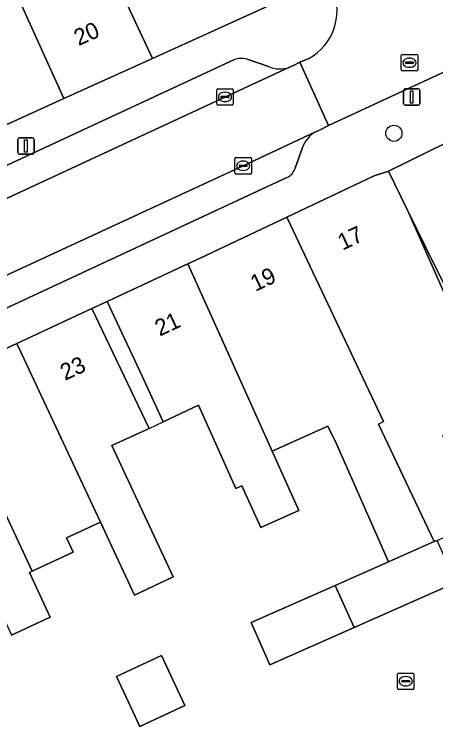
# Model space of a CAD drawing. Extents: x 160377 to 161131, y 383938 to 384853.
# Drawn here: x 161003.01 to 161028.51, y 384294.37 to 384337.75 of the extents above; entities that cross this region are included whole.
import ezdxf

# ---------------------------------------------------------------- set-up
doc = ezdxf.new("R2010")
doc.units = 0
for name, color, linetype in [('IMGEO_Boom', 7, 'Continuous'), ('IMGEO_Erf', 7, 'Continuous'), ('IMGEO_Kolk', 7, 'Continuous'), ('IMGEO_Lichtmast', 7, 'Continuous'), ('IMGEO_Pand', 7, 'Continuous'), ('IMGEO_Pand_nummerreeks', 7, 'Continuous'), ('IMGEO_Pand_overbouw', 7, 'Continuous'), ('IMGEO_Parkeervlak_open', 7, 'Continuous'), ('IMGEO_Rijbaan_lokaal_open', 7, 'Continuous'), ('IMGEO_Rioolput', 7, 'Continuous'), ('IMGEO_Voetpad_open', 7, 'Continuous')]:
    doc.layers.add(name, color=color, linetype=linetype)

msp = doc.modelspace()

# ---------------------------------------------------------------- linework, layer by layer
at = {"layer": 'IMGEO_Boom'}
msp.add_circle((161025.983, 384330.544), 0.489, dxfattribs=at)
at = {"layer": 'IMGEO_Erf'}
for points in [[(161030.319, 384318.775), (161027.863, 384323.756), (161026.815, 384325.881), (161032.212, 384313.667)], [(161029.741, 384303.335), (161023.587, 384300.616), (161018.483, 384298.361), (161017.337, 384300.917), (161022.436, 384303.17), (161025.657, 384304.593), (161022.503, 384311.731), (161021.994, 384312.807), (161018.621, 384311.289), (161020.235, 384307.701), (161017.928, 384306.663), (161016.785, 384309.202), (161016.423, 384309.039), (161014.158, 384314.074), (161012.027, 384313.08), (161010.74, 384315.832), (161008.625, 384320.362), (161007.708, 384319.933), (161009.858, 384315.42), (161011.165, 384312.677), (161008.917, 384311.628), (161012.629, 384303.679), (161010.287, 384302.585), (161008.227, 384306.998), (161006.178, 384306.041), (161006.579, 384305.183), (161004.087, 384304.019), (161003.922, 384303.942), (161005.184, 384301.241), (161002.849, 384300.149)]]:
    msp.add_lwpolyline(points, dxfattribs=at)
msp.add_lwpolyline([(161013.325, 384295.888), (161010.609, 384294.62), (161009.196, 384297.647), (161011.911, 384298.915)], close=True, dxfattribs=at)
at = {"layer": 'IMGEO_Kolk'}
for p, q in [((161015.258, 384332.318), (161015.258, 384333.17)), ((161015.333, 384333.244), (161016.185, 384333.244)), ((161015.746, 384333.024), (161015.771, 384333.024)), ((161016.259, 384333.17), (161016.259, 384332.318)), ((161015.517, 384332.738), (161015.517, 384332.75)), ((161015.955, 384332.701), (161015.557, 384332.701)), ((161015.56, 384332.787), (161015.958, 384332.787)), ((161016.001, 384332.75), (161016.001, 384332.738)), ((161016.185, 384332.244), (161015.333, 384332.244)), ((161015.769, 384332.464), (161015.744, 384332.464)), ((161016.358, 384328.15), (161016.358, 384329.002)), ((161016.433, 384329.076), (161017.285, 384329.076)), ((161016.846, 384328.856), (161016.871, 384328.856)), ((161017.359, 384329.002), (161017.359, 384328.15)), ((161016.617, 384328.57), (161016.617, 384328.582)), ((161017.055, 384328.533), (161016.657, 384328.533)), ((161016.66, 384328.619), (161017.058, 384328.619)), ((161016.869, 384328.296), (161016.844, 384328.296)), ((161017.101, 384328.582), (161017.101, 384328.57)), ((161017.285, 384328.076), (161016.433, 384328.076)), ((161026.198, 384296.935), (161026.198, 384297.787)), ((161026.273, 384297.861), (161027.125, 384297.861)), ((161026.686, 384297.641), (161026.711, 384297.641)), ((161027.199, 384297.787), (161027.199, 384296.935)), ((161026.457, 384297.355), (161026.457, 384297.367)), ((161026.895, 384297.318), (161026.497, 384297.318)), ((161026.5, 384297.404), (161026.898, 384297.404)), ((161026.709, 384297.081), (161026.684, 384297.081)), ((161026.941, 384297.367), (161026.941, 384297.355)), ((161027.125, 384296.861), (161026.273, 384296.861))]:
    msp.add_line(p, q, dxfattribs=at)
for points in [[(161015.258, 384332.318), (161015.258, 384333.17)], [(161015.333, 384333.244), (161016.185, 384333.244)], [(161016.259, 384333.17), (161016.259, 384332.318)], [(161016.185, 384332.244), (161015.333, 384332.244)], [(161016.358, 384328.15), (161016.358, 384329.002)], [(161016.433, 384329.076), (161017.285, 384329.076)], [(161017.359, 384329.002), (161017.359, 384328.15)], [(161017.285, 384328.076), (161016.433, 384328.076)], [(161026.198, 384296.935), (161026.198, 384297.787)], [(161026.273, 384297.861), (161027.125, 384297.861)], [(161027.199, 384297.787), (161027.199, 384296.935)], [(161027.125, 384296.861), (161026.273, 384296.861)]]:
    msp.add_lwpolyline(points, dxfattribs=at)
for centre, radius, start, end in [((161015.335, 384333.168), 0.0765, 91.552, 178.448), ((161015.335, 384333.168), 0.0765, 91.552, 178.448), ((161016.183, 384333.168), 0.0765, 1.552, 88.448), ((161016.183, 384333.168), 0.0765, 1.552, 88.448), ((161015.557, 384332.747), 0.0403, 85.8775, 175.7526), ((161015.554, 384332.737), 0.0366, 178.938, 274.7102), ((161015.958, 384332.744), 0.043, 264.8664, 352.4533), ((161015.962, 384332.749), 0.0386, 1.7309, 96.639), ((161015.335, 384332.32), 0.0765, 181.552, 268.448), ((161015.335, 384332.32), 0.0765, 181.552, 268.448), ((161016.183, 384332.32), 0.0765, 271.552, 358.448), ((161016.183, 384332.32), 0.0765, 271.552, 358.448), ((161016.435, 384329), 0.0765, 91.552, 178.448), ((161016.435, 384329), 0.0765, 91.552, 178.448), ((161017.283, 384329), 0.0765, 1.552, 88.448), ((161017.283, 384329), 0.0765, 1.552, 88.448), ((161016.657, 384328.579), 0.0403, 85.8775, 175.7526), ((161016.654, 384328.569), 0.0366, 178.938, 274.7102), ((161017.058, 384328.576), 0.043, 264.8664, 352.4533), ((161017.062, 384328.581), 0.0386, 1.7309, 96.639), ((161016.435, 384328.152), 0.0765, 181.552, 268.448), ((161016.435, 384328.152), 0.0765, 181.552, 268.448), ((161017.283, 384328.152), 0.0765, 271.552, 358.448), ((161017.283, 384328.152), 0.0765, 271.552, 358.448), ((161026.275, 384297.785), 0.0765, 91.552, 178.448), ((161026.275, 384297.785), 0.0765, 91.552, 178.448), ((161027.123, 384297.785), 0.0765, 1.552, 88.448), ((161027.123, 384297.785), 0.0765, 1.552, 88.448), ((161026.497, 384297.364), 0.0403, 85.8775, 175.7526), ((161026.494, 384297.354), 0.0366, 178.938, 274.7102), ((161026.898, 384297.361), 0.043, 264.8664, 352.4533), ((161026.902, 384297.366), 0.0386, 1.7309, 96.639), ((161026.275, 384296.937), 0.0765, 181.552, 268.448), ((161026.275, 384296.937), 0.0765, 181.552, 268.448), ((161027.123, 384296.937), 0.0765, 271.552, 358.448), ((161027.123, 384296.937), 0.0765, 271.552, 358.448)]:
    msp.add_arc(centre, radius, start, end, dxfattribs=at)
for centre, major_axis, ratio, start_param, end_param in [((161015.745, 384332.744), (-0.387, 0.002), 0.722429, 4.712389, 7.853982), ((161015.77, 384332.744), (-0.39, 0.002), 0.717154, 1.570796, 4.712389), ((161016.845, 384328.576), (-0.387, 0.002), 0.722429, 4.712389, 7.853982), ((161016.87, 384328.576), (-0.39, 0.002), 0.717154, 1.570796, 4.712389), ((161026.685, 384297.361), (-0.387, 0.002), 0.722429, 4.712389, 7.853982), ((161026.71, 384297.361), (-0.39, 0.002), 0.717154, 1.570796, 4.712389)]:
    msp.add_ellipse(centre, major_axis=major_axis, ratio=ratio, start_param=start_param, end_param=end_param, dxfattribs=at)
at = {"layer": 'IMGEO_Lichtmast'}
for p, q in [((161026.568, 384332.337), (161026.568, 384333.137)), ((161026.568, 384333.137), (161026.568, 384332.337)), ((161026.668, 384333.237), (161027.458, 384333.237)), ((161027.458, 384333.237), (161026.668, 384333.237)), ((161027.558, 384333.137), (161027.558, 384332.337)), ((161027.558, 384332.337), (161027.558, 384333.137)), ((161027.458, 384332.237), (161026.668, 384332.237)), ((161026.668, 384332.237), (161027.458, 384332.237)), ((161003.216, 384329.373), (161003.216, 384330.173)), ((161003.216, 384330.173), (161003.216, 384329.373)), ((161003.316, 384330.273), (161004.106, 384330.273)), ((161004.106, 384330.273), (161003.316, 384330.273)), ((161004.206, 384330.173), (161004.206, 384329.373)), ((161004.206, 384329.373), (161004.206, 384330.173)), ((161004.106, 384329.273), (161003.316, 384329.273)), ((161003.316, 384329.273), (161004.106, 384329.273))]:
    msp.add_line(p, q, dxfattribs=at)
for points in [[(161026.988, 384333.112), (161027.138, 384333.112), (161027.138, 384332.362), (161026.988, 384332.362), (161026.988, 384333.112)], [(161003.636, 384330.148), (161003.786, 384330.148), (161003.786, 384329.398), (161003.636, 384329.398), (161003.636, 384330.148)]]:
    msp.add_lwpolyline(points, dxfattribs=at)
for centre, start, end in [((161026.668, 384333.137), 90, 180), ((161026.668, 384333.137), 90, 180), ((161027.458, 384333.137), 0, 90), ((161027.458, 384333.137), 360, 90), ((161026.668, 384332.337), 180, 270), ((161026.668, 384332.337), 180, 270), ((161027.458, 384332.337), 270, 0), ((161027.458, 384332.337), 270, 0), ((161003.316, 384330.173), 90, 180), ((161003.316, 384330.173), 90, 180), ((161004.106, 384330.173), 0, 90), ((161004.106, 384330.173), 360, 90), ((161003.316, 384329.373), 180, 270), ((161003.316, 384329.373), 180, 270), ((161004.106, 384329.373), 270, 0), ((161004.106, 384329.373), 270, 0)]:
    msp.add_arc(centre, 0.1, start, end, dxfattribs=at)
at = {"layer": 'IMGEO_Pand'}
for points in [[(161006.398, 384346.533), (161006.783, 384345.681), (161006.528, 384345.565), (161007.931, 384342.464), (161011.366, 384335.071), (161018.845, 384338.454), (161019.116, 384339.172), (161019.273, 384339.587), (161016.719, 384345.232), (161012.864, 384343.487), (161010.611, 384348.466)], [(161007.931, 384342.464), (161006.528, 384345.565), (161006.783, 384345.681), (161006.398, 384346.533), (161006.269, 384346.475), (161005.885, 384347.323), (161003.142, 384346.082), (161002.735, 384346.983), (161000.053, 384345.77), (161001.321, 384342.968), (161006.005, 384332.645), (161011.366, 384335.071)], [(161001.321, 384342.968), (161000, 384342.37), (160998.567, 384341.722), (160998.982, 384340.804), (160997.141, 384339.971), (160998.067, 384337.926), (160997.349, 384337.601), (160998.62, 384334.792), (161000, 384331.74), (161000.68, 384330.236), (161006.005, 384332.645)], [(161033.698, 384326.633), (161031.487, 384331.117), (161025.652, 384328.24), (161026.815, 384325.881), (161027.863, 384323.756), (161030.319, 384318.775), (161035.894, 384321.525), (161036.085, 384324.435), (161035.037, 384323.918)], [(161026.815, 384325.881), (161025.652, 384328.24), (161024.781, 384327.963), (161019.5, 384325.464), (161025.362, 384313.084), (161025.056, 384312.939), (161028.428, 384305.817), (161028.593, 384305.89), (161029.914, 384306.473), (161031.228, 384307.055), (161031.223, 384307.065), (161028.944, 384312.223), (161032.212, 384313.667)], [(161019.5, 384325.464), (161014.222, 384322.967), (161013.511, 384322.645), (161015.563, 384318.086), (161016.821, 384315.291), (161017.368, 384314.074), (161018.621, 384311.289), (161021.994, 384312.807), (161022.503, 384311.731), (161025.657, 384304.593), (161028.428, 384305.817), (161025.056, 384312.939), (161025.362, 384313.084)], [(161017.368, 384314.074), (161016.821, 384315.291), (161015.563, 384318.086), (161013.511, 384322.645), (161008.625, 384320.362), (161010.74, 384315.832), (161012.027, 384313.08), (161014.158, 384314.074), (161016.423, 384309.039), (161016.785, 384309.202), (161017.928, 384306.663), (161020.235, 384307.701), (161018.621, 384311.289)], [(161007.708, 384319.933), (161003.172, 384317.814), (161006.575, 384310.536), (161008.227, 384306.998), (161010.287, 384302.585), (161012.629, 384303.679), (161008.917, 384311.628), (161011.165, 384312.677), (161009.858, 384315.42)], [(160998.632, 384315.693), (161000, 384312.766), (161001.736, 384309.05), (161004.087, 384304.019), (161006.579, 384305.183), (161006.178, 384306.041), (161008.227, 384306.998), (161006.575, 384310.536), (161003.172, 384317.814), (161000, 384316.332)], [(160998.632, 384315.693), (160994.093, 384313.573), (160997.196, 384306.932), (160999.236, 384307.884), (161001.542, 384302.948), (161001.587, 384302.851), (161002.849, 384300.149), (161005.184, 384301.241), (161003.922, 384303.942), (161004.087, 384304.019), (161001.736, 384309.05), (161000, 384312.766)], [(161029.741, 384303.335), (161028.593, 384305.89), (161028.428, 384305.817), (161025.657, 384304.593), (161022.436, 384303.17), (161023.587, 384300.616)], [(161023.587, 384300.616), (161022.436, 384303.17), (161017.337, 384300.917), (161018.483, 384298.361)], [(161009.196, 384297.647), (161010.609, 384294.62), (161013.325, 384295.888), (161011.911, 384298.915)]]:
    msp.add_lwpolyline(points, close=True, dxfattribs=at)
at = {"layer": 'IMGEO_Pand_overbouw'}
msp.add_lwpolyline([(161008.625, 384320.362), (161007.708, 384319.933), (161009.858, 384315.42), (161011.165, 384312.677), (161012.027, 384313.08), (161010.74, 384315.832)], close=True, dxfattribs=at)
at = {"layer": 'IMGEO_Parkeervlak_open'}
for points in [[(161016.339, 384335.006), (161000, 384327.417), (160998.532, 384326.735)], [(161018.384, 384334.59), (161017.1, 384335.028)], [(160996.575, 384323.827), (160997.97, 384324.491), (161000, 384325.431), (161019.659, 384334.539)], [(161021.201, 384330.613), (161016.858, 384328.577), (161000, 384320.783), (160999.805, 384320.693), (160982.125, 384312.545), (160962.657, 384303.421), (160944.731, 384295.078), (160938.42, 384292.1), (160934.073, 384290.066), (160924.226, 384285.455), (160909.9, 384278.778), (160893.88, 384271.334), (160891.151, 384270.07)], [(161019.998, 384328.423), (161020.447, 384329.692)], [(160894.523, 384269.636), (160934.837, 384288.458), (161000, 384318.788), (161019.512, 384327.87)]]:
    msp.add_lwpolyline(points, dxfattribs=at)
for centre, radius, start, end in [((161016.754, 384333.819), 1.257, 74.0296, 109.2823), ((161019.083, 384336.107), 1.671, 245.2594, 290.1594), ((161022.139, 384329.076), 1.8, 121.3902, 159.9971), ((161019.158, 384328.671), 0.876, 293.829, 343.5502)]:
    msp.add_arc(centre, radius, start, end, dxfattribs=at)
at = {"layer": 'IMGEO_Rijbaan_lokaal_open'}
for points in [[(161020.829, 384335.073), (161020.296, 384334.846), (161022.032, 384331.013), (161034.607, 384336.847), (161032.896, 384340.691)], [(160962.657, 384303.421), (160982.125, 384312.545), (160999.805, 384320.693), (161000, 384320.783), (161016.858, 384328.577), (161021.201, 384330.613), (161021.555, 384330.779), (161022.032, 384331.013), (161020.296, 384334.846), (161019.906, 384334.653), (161019.659, 384334.539), (161000, 384325.431), (160997.97, 384324.491), (160996.575, 384323.827), (160996.397, 384323.743), (160989.701, 384320.662), (160988.065, 384319.87), (160981.363, 384316.827), (160975.614, 384314.162)]]:
    msp.add_lwpolyline(points, dxfattribs=at)
msp.add_arc((161019.275, 384337.945), 3.265, 298.415, 22.265, dxfattribs=at)
at = {"layer": 'IMGEO_Rioolput'}
for p, q in [((161026.422, 384334.392), (161026.422, 384335.244)), ((161026.497, 384335.318), (161027.349, 384335.318)), ((161027.423, 384335.244), (161027.423, 384334.392)), ((161026.681, 384334.812), (161026.681, 384334.824)), ((161027.119, 384334.775), (161026.721, 384334.775)), ((161026.724, 384334.861), (161027.122, 384334.861)), ((161026.91, 384335.098), (161026.935, 384335.098)), ((161027.165, 384334.824), (161027.165, 384334.812)), ((161027.349, 384334.318), (161026.497, 384334.318)), ((161026.933, 384334.538), (161026.908, 384334.538))]:
    msp.add_line(p, q, dxfattribs=at)
for points in [[(161026.422, 384334.392), (161026.422, 384335.244)], [(161026.497, 384335.318), (161027.349, 384335.318)], [(161027.423, 384335.244), (161027.423, 384334.392)], [(161027.349, 384334.318), (161026.497, 384334.318)]]:
    msp.add_lwpolyline(points, dxfattribs=at)
for centre, radius, start, end in [((161026.499, 384335.242), 0.0765, 91.552, 178.448), ((161026.499, 384335.242), 0.0765, 91.552, 178.448), ((161027.347, 384335.242), 0.0765, 1.552, 88.448), ((161027.347, 384335.242), 0.0765, 1.552, 88.448), ((161026.721, 384334.821), 0.0403, 85.8775, 175.7526), ((161026.718, 384334.811), 0.0366, 178.938, 274.7102), ((161027.122, 384334.818), 0.043, 264.8664, 352.4533), ((161027.126, 384334.823), 0.0386, 1.7309, 96.639), ((161026.499, 384334.394), 0.0765, 181.552, 268.448), ((161026.499, 384334.394), 0.0765, 181.552, 268.448), ((161027.347, 384334.394), 0.0765, 271.552, 358.448), ((161027.347, 384334.394), 0.0765, 271.552, 358.448)]:
    msp.add_arc(centre, radius, start, end, dxfattribs=at)
for centre, major_axis, ratio, start_param, end_param in [((161026.909, 384334.818), (-0.387, 0.002), 0.722429, 4.712389, 7.853982), ((161026.934, 384334.818), (-0.39, 0.002), 0.717154, 1.570796, 4.712389)]:
    msp.add_ellipse(centre, major_axis=major_axis, ratio=ratio, start_param=start_param, end_param=end_param, dxfattribs=at)
at = {"layer": 'IMGEO_Voetpad_open'}
for points in [[(161022.297, 384339.182), (161021.986, 384339.875), (161018.845, 384338.454), (161011.366, 384335.071), (161006.005, 384332.645), (161000.68, 384330.236), (161000, 384329.925), (160999.658, 384329.768), (160999.538, 384329.713), (160995.791, 384327.997), (160992.086, 384326.3), (160986.764, 384323.863), (160987.426, 384322.399), (160973.423, 384315.936)], [(161037.489, 384336.282), (161036.157, 384336.887), (161035.64, 384337.035), (161034.917, 384336.972), (161034.607, 384336.847), (161022.032, 384331.013), (161021.555, 384330.779), (161021.201, 384330.613)], [(160998.532, 384326.735), (161000, 384327.417), (161016.339, 384335.006)], [(161017.1, 384335.028), (161018.384, 384334.59)], [(161019.659, 384334.539), (161019.906, 384334.653), (161020.296, 384334.846), (161020.829, 384335.073)], [(160943.181, 384289.652), (160947.698, 384291.759), (160952.216, 384293.867), (160956.733, 384295.975), (160961.251, 384298.083), (160965.905, 384300.254), (160966.725, 384300.787), (160971.397, 384302.97), (160975.936, 384305.09), (160980.476, 384307.211), (160985.015, 384309.331), (160989.554, 384311.452), (160994.093, 384313.573), (160998.632, 384315.693), (161000, 384316.332), (161003.172, 384317.814), (161007.708, 384319.933), (161008.625, 384320.362), (161013.511, 384322.645), (161014.222, 384322.967), (161019.5, 384325.464), (161024.781, 384327.963), (161025.652, 384328.24), (161031.487, 384331.117)], [(161020.447, 384329.692), (161019.998, 384328.423)], [(161019.512, 384327.87), (161000, 384318.788), (160934.837, 384288.458), (160894.523, 384269.636)]]:
    msp.add_lwpolyline(points, dxfattribs=at)
for centre, radius, start, end in [((161019.275, 384337.945), 3.265, 298.415, 22.265), ((161016.754, 384333.819), 1.257, 74.0296, 109.2823), ((161019.083, 384336.107), 1.671, 245.2594, 290.1594), ((161022.139, 384329.076), 1.8, 121.3902, 159.9971), ((161019.158, 384328.671), 0.876, 293.829, 343.5502)]:
    msp.add_arc(centre, radius, start, end, dxfattribs=at)

# ---------------------------------------------------------------- texts
at = {"layer": 'IMGEO_Pand_nummerreeks'}
for s, rotation, p in [('20', 24.345, (161006.905, 384335.818)), ('17', 25.319, (161022.881, 384323.435)), ('19', 25.319, (161017.601, 384320.937)), ('21', 25.044, (161011.811, 384318.229)), ('23', 25.0383, (161006.08, 384315.551))]:
    msp.add_text(s, height=1, rotation=rotation, dxfattribs=at).set_placement(p)

doc.saveas('drawing.dxf')
